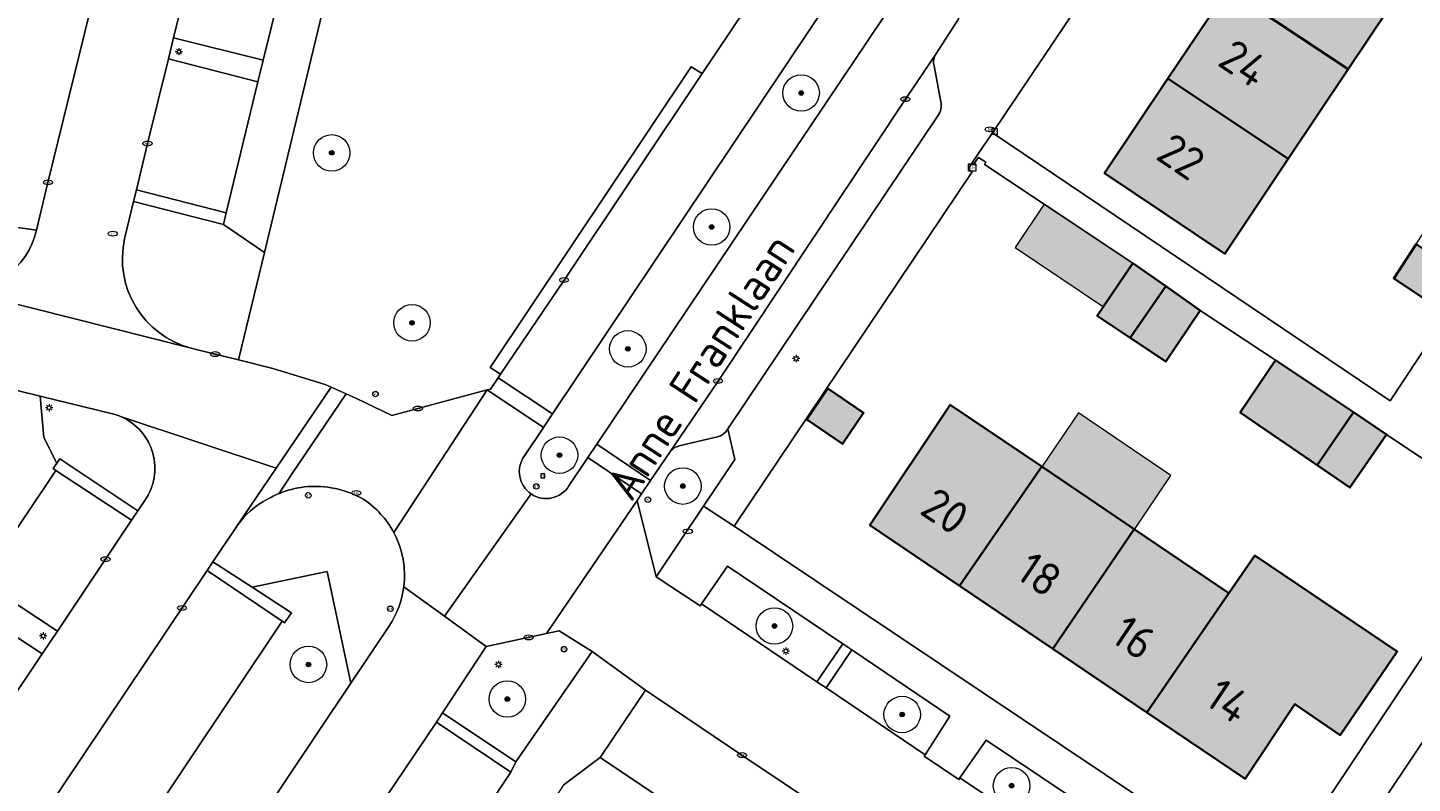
# Model space of a CAD drawing. Header units: metres. Extents: x 125349 to 128236, y 501602 to 503797.
# Tile 370 of 656: x 126726 to 126802, y 502352 to 502394. Entities that reach past the tile are written whole.
import ezdxf
from ezdxf.enums import TextEntityAlignment as Align

# ---------------------------------------------------------------- set-up
doc = ezdxf.new("R2010")
doc.units = ezdxf.units.M
doc.layers.get('0').update_dxf_attribs({"linetype": 'CONTINUOUS'})
for name, color, linetype, lineweight in [('B-WE-GR-BEPLANTING_CULTUUR_BODEMBEDEKKER-GV', 90, 'CONTINUOUS', 18), ('B-WE-GR-BEPLANTING_CULTUUR_HEESTERS-GV', 90, 'CONTINUOUS', 18), ('B-WE-GR-BOOM-S-500', 90, 'CONTINUOUS', 18), ('B-WE-GR-GROENVOORZIENING-GV', 80, 'CONTINUOUS', 18), ('B-WE-IE-MEUBILAIR-S', 7, 'CONTINUOUS', 18), ('B-WE-OG-BEBOUWING-GV', 7, 'CONTINUOUS', 35), ('B-WE-OG-BEBOUWING-T18', 10, 'CONTINUOUS', 18), ('B-WE-OG-BEBOUWING_OVERBOUWING-GV', 7, 'CONTINUOUS', 18), ('B-WE-OG-TERREIN_BEGROEID-GV', 7, 'CONTINUOUS', 18), ('B-WE-OG-TERREIN_ERF-GV', 7, 'CONTINUOUS', 18), ('B-WE-OG-TOPOGRAFIE-T18', 10, 'CONTINUOUS', 18), ('B-WE-VH-OPENVERHARDING-GV', 90, 'CONTINUOUS', 18), ('B-WE-VH-OPENVERHARDING_BETONSTRAATSTEEN-GV', 90, 'CONTINUOUS', 18)]:
    doc.layers.add(name, color=color, linetype=linetype, lineweight=lineweight)
doc.layers.add('B-WE-OG-BEBOUWING-V', color=7, linetype='CONTINUOUS', lineweight=18, true_color=0xcc646e)
doc.layers.add('B-WE-OG-BEBOUWING_OVERBOUWING-V', color=7, linetype='CONTINUOUS', lineweight=18, true_color=0xcc646e)
doc.styles.add('NLCS-ISO', font='NLCS-ISO.ttf')
doc.styles.add('NLCS-ISO-M1000-T18', font='NLCS-ISO.ttf', dxfattribs={"height": 1.8})

# ---------------------------------------------------------------- blocks, each defined once
blk = doc.blocks.new('SIE-MEUBILAIR_BORD_LOCATIEPAAL-SO')
blk.add_lwpolyline([(-0.75, -0.75), (0.75, -0.75), (0.75, 0.75), (-0.75, 0.75)], close=True)
at = {"style": 'NLCS-ISO'}
blk.add_text('lp', height=0.75, dxfattribs=at).set_placement((0.01, 0.12), align=Align.MIDDLE_CENTER)
blk = doc.blocks.new('SIE-MEUBILAIR_BORD_VERKEER-SO')
blk.add_lwpolyline([(-0.5625, -0.5625), (0.5625, -0.5625), (0.5625, 0.5625), (-0.5625, 0.5625)], close=True)
at = {"style": 'NLCS-ISO'}
blk.add_text('vb', height=0.75, dxfattribs=at).set_placement((0, 0), align=Align.MIDDLE_CENTER)
blk = doc.blocks.new('SIE-MEUBILAIR_KAST_CAI-SO')
for points in [[(-1, 1), (1, 1), (1, 0.84), (-1, 0.84)], [(-1, 0.76), (1, 0.76), (1, -1), (-1, -1)]]:
    blk.add_lwpolyline(points, close=True)
at = {"style": 'NLCS-ISO'}
blk.add_text('cai', height=0.75, dxfattribs=at).set_placement((0, 0), align=Align.MIDDLE_CENTER)
blk = doc.blocks.new('SIE-MEUBILAIR_PAAL_AFSLUITPAAL-SO')
blk.add_circle((0, 0), 0.75)
at = {"style": 'NLCS-ISO'}
blk.add_text('af', height=0.75, dxfattribs=at).set_placement((0, 0.05), align=Align.MIDDLE_CENTER)
blk = doc.blocks.new('SIE-MEUBILAIR_PAAL_LICHTMAST-SO')
for points in [[(-0.62, 0), (-1, 0)], [(-0.71, 0.71), (-0.44, 0.44)], [(0, 1), (0, 0.62)], [(0.44, 0.44), (0.71, 0.71)], [(1, 0), (0.62, 0)], [(-0.71, -0.71), (-0.44, -0.44)], [(0, -0.62), (0, -1)], [(0.44, -0.44), (0.71, -0.71)]]:
    blk.add_lwpolyline(points)
blk.add_circle((0, 0), 0.5)
blk = doc.blocks.new('SIE-MEUBILAIR_PAAL_VERKEERSBORD-SO')
blk.add_circle((0, 0), 0.75)
at = {"style": 'NLCS-ISO'}
blk.add_text('vb', height=0.75, dxfattribs=at).set_placement((0, 0.07), align=Align.MIDDLE_CENTER)
blk = doc.blocks.new('SIE-MEUBILAIR_PUT_KOLK-SO')
blk.add_ellipse((0, 0), major_axis=(1.25, 0), ratio=0.54)
at = {"style": 'NLCS-ISO'}
blk.add_text('klk', height=0.75, dxfattribs=at).set_placement((0.03, 0), align=Align.MIDDLE_CENTER)
blk = doc.blocks.new('SIE-MEUBILAIR_PUT_BRANDKRAAN-SO')
blk.add_ellipse((0, 0), major_axis=(1.25, 0), ratio=0.54)
at = {"style": 'NLCS-ISO'}
blk.add_text('bk', height=0.75, dxfattribs=at).set_placement((0.03, 0), align=Align.MIDDLE_CENTER)
blk = doc.blocks.new('SIE-MEUBILAIR_PUT_RIOOLPUT-SO')
blk.add_ellipse((0, 0), major_axis=(1.25, 0), ratio=0.54)
at = {"style": 'NLCS-ISO'}
blk.add_text('ri', height=0.75, dxfattribs=at).set_placement((-0.04, 0.07), align=Align.MIDDLE_CENTER)
blk = doc.blocks.new('SGR-BOOM_01-SO')
at = {"linetype": 'ByBlock', "lineweight": 18}
h = blk.add_hatch(color=0, dxfattribs=at)
h.dxf.hatch_style = 1
edge = h.paths.add_edge_path()
edge.add_arc((0, 0), 0.25, 0, 360)
at = {"color": 0, "linetype": 'ByBlock', "lineweight": 18}
for radius in [2, 0.25]:
    blk.add_circle((0, 0), radius, dxfattribs=at)

msp = doc.modelspace()

# ---------------------------------------------------------------- hatches: boundary and pattern name
at = {"layer": 'B-WE-OG-BEBOUWING-V'}
for points in [[(126802.122, 502396.369), (126795.506, 502400.749), (126792.136, 502395.706), (126798.737, 502391.304)], [(126792.136, 502395.706), (126788.854, 502390.795), (126795.456, 502386.393), (126798.737, 502391.304)], [(126788.854, 502390.795), (126785.385, 502385.603), (126791.982, 502381.195), (126795.456, 502386.393)], [(126802.46, 502381.722), (126801.235, 502379.834), (126804.186, 502377.883), (126805.426, 502379.745)], [(126786.929, 502380.686), (126784.979, 502377.784), (126786.789, 502376.577), (126788.742, 502379.412)], [(126790.631, 502378.084), (126788.742, 502379.412), (126786.789, 502376.577), (126788.731, 502375.282)], [(126797.042, 502369.613), (126799.033, 502372.504), (126794.753, 502375.366), (126792.822, 502372.493)], [(126769.047, 502372.106), (126771.009, 502370.768), (126772.166, 502372.465), (126770.204, 502373.802)], [(126781.933, 502369.526), (126776.914, 502372.917), (126772.511, 502366.309), (126777.429, 502362.985)], [(126799.033, 502372.504), (126797.042, 502369.613), (126798.837, 502368.375), (126800.837, 502371.277)], [(126787.012, 502366.094), (126781.933, 502369.526), (126777.429, 502362.985), (126782.542, 502359.53)], [(126787.012, 502366.094), (126782.542, 502359.53), (126787.699, 502356.045), (126792.203, 502362.586)], [(126792.203, 502362.586), (126787.699, 502356.045), (126793.083, 502352.407), (126795.815, 502356.506), (126798.294, 502354.809), (126801.426, 502359.388), (126793.621, 502364.645)]]:
    msp.add_hatch(color=256, dxfattribs=at).paths.add_polyline_path(points)
at = {"layer": 'B-WE-OG-BEBOUWING_OVERBOUWING-V'}
for points in [[(126786.929, 502380.686), (126782.068, 502383.914), (126780.472, 502381.54), (126785.316, 502378.286)], [(126781.946, 502369.517), (126787.023, 502366.087), (126789.022, 502369.045), (126783.945, 502372.475)]]:
    msp.add_hatch(color=256, dxfattribs=at).paths.add_polyline_path(points)

# ---------------------------------------------------------------- linework, layer by layer
at = {"layer": 'B-WE-GR-BEPLANTING_CULTUUR_BODEMBEDEKKER-GV', "flags": 128}
for points in [[(126756.012, 502368.473), (126757.053, 502370.024), (126757.543, 502370.753), (126773.238, 502394.129), (126770.745, 502395.762), (126755.109, 502372.413), (126754.613, 502371.672)], [(126727.011, 502373.394), (126727.221, 502371.115), (126727.934, 502369.711), (126728.1, 502369.951), (126732.375, 502367.106)], [(126730.901, 502372.439), (126727.011, 502373.394)], [(126754.613, 502371.672), (126753.566, 502370.109)], [(126763.394, 502367.353), (126765.106, 502369.908), (126764.723, 502371.604)], [(126763.994, 502371.113), (126762.048, 502370.66)], [(126761.54, 502370.325), (126760.491, 502368.771), (126759.994, 502368.036), (126759.745, 502367.667), (126760.802, 502363.485), (126763.394, 502367.353)], [(126732.375, 502367.106), (126732.76, 502367.671)], [(126737.806, 502366.266), (126737.736, 502366.163), (126736.49, 502364.311)], [(126736.49, 502364.311), (126738.644, 502362.908), (126742.759, 502363.776), (126744.051, 502357.65)], [(126744.051, 502357.65), (126746.165, 502360.81)]]:
    msp.add_lwpolyline(points, dxfattribs=at)
at = {"layer": 'B-WE-GR-BEPLANTING_CULTUUR_BODEMBEDEKKER-GV'}
for points in [[(126731.474, 502372.249, 0.048717), (126730.901, 502372.439)], [(126732.76, 502367.671, 0.470045), (126731.474, 502372.249)], [(126764.723, 502371.604, -0.239504), (126763.994, 502371.113)], [(126762.048, 502370.66, 0.150872), (126761.54, 502370.325)], [(126753.566, 502370.109, 0.424227), (126753.942, 502368.025)], [(126742.978, 502368.369, 0.141399), (126740.099, 502368.042)], [(126744.737, 502367.733, 0.089801), (126742.978, 502368.369)], [(126753.942, 502368.025, 0.424152), (126756.012, 502368.473)], [(126739.477, 502367.733, 0.121123), (126737.806, 502366.266)], [(126740.099, 502368.042, 0.033485), (126739.477, 502367.733)], [(126746.405, 502365.912, 0.125846), (126744.737, 502367.733)], [(126746.955, 502362.938, 0.15538), (126746.405, 502365.912)], [(126746.165, 502360.81, 0.115705), (126746.955, 502362.938)]]:
    msp.add_lwpolyline(points, format="xyb", dxfattribs=at)
at = {"layer": 'B-WE-GR-BEPLANTING_CULTUUR_BODEMBEDEKKER-GV', "flags": 128}
for points in [[(126771.026, 502359.808), (126764.704, 502364.063), (126763.285, 502361.997), (126769.609, 502357.733)], [(126757.275, 502359.398), (126755.483, 502360.522), (126754.774, 502360.372), (126751.464, 502359.673), (126749.079, 502356.028), (126753.106, 502353.339)], [(126770.107, 502357.398), (126775.545, 502353.732), (126776.904, 502355.852), (126771.524, 502359.473)], [(126791.05, 502343.355), (126792.434, 502345.452), (126778.887, 502354.532), (126777.452, 502352.462)]]:
    msp.add_lwpolyline(points, close=True, dxfattribs=at)
at = {"layer": 'B-WE-GR-BEPLANTING_CULTUUR_HEESTERS-GV', "flags": 128}
for points in [[(126737.063, 502382.796), (126739.311, 502381.257), (126744.802, 502404.065), (126742.555, 502404.631), (126742.266, 502403.532), (126742.141, 502403.563), (126739.245, 502391.801), (126738.944, 502390.625), (126737.215, 502383.428)], [(126744.051, 502357.65), (126742.759, 502363.776), (126738.644, 502362.908), (126740.797, 502361.505), (126740.414, 502360.96), (126740.288, 502361.045), (126721.533, 502333.03), (126721.646, 502332.956), (126729.136, 502335.356)], [(126797.365, 502341.202), (126810.214, 502360.511), (126807.943, 502362.099), (126795.066, 502342.831)]]:
    msp.add_lwpolyline(points, close=True, dxfattribs=at)
at = {"layer": 'B-WE-GR-GROENVOORZIENING-GV', "flags": 128}
for points in [[(126732.14, 502384.063), (126731.644, 502382.008)], [(126737.894, 502375.371), (126739.311, 502381.257), (126737.063, 502382.796), (126732.14, 502384.063)], [(126735.293, 502376.012), (126735.36, 502375.995), (126735.427, 502375.978), (126737.894, 502375.371)]]:
    msp.add_lwpolyline(points, dxfattribs=at)
at = {"layer": 'B-WE-GR-GROENVOORZIENING-GV'}
msp.add_lwpolyline([(126731.644, 502382.008, 0.401373), (126735.293, 502376.012)], format="xyb", dxfattribs=at)
at = {"layer": 'B-WE-OG-BEBOUWING-GV', "flags": 128}
for points in [[(126802.122, 502396.369), (126795.506, 502400.749), (126792.136, 502395.706), (126798.737, 502391.304)], [(126792.136, 502395.706), (126788.854, 502390.795), (126795.456, 502386.393), (126798.737, 502391.304)], [(126788.854, 502390.795), (126785.385, 502385.603), (126791.982, 502381.195), (126795.456, 502386.393)], [(126802.46, 502381.722), (126801.235, 502379.834), (126804.186, 502377.883), (126805.426, 502379.745)], [(126786.929, 502380.686), (126784.979, 502377.784), (126786.789, 502376.577), (126788.742, 502379.412)], [(126790.631, 502378.084), (126788.742, 502379.412), (126786.789, 502376.577), (126788.731, 502375.282)], [(126797.042, 502369.613), (126799.033, 502372.504), (126794.753, 502375.366), (126792.822, 502372.493)], [(126769.047, 502372.106), (126771.009, 502370.768), (126772.166, 502372.465), (126770.204, 502373.802)], [(126781.933, 502369.526), (126776.914, 502372.917), (126772.511, 502366.309), (126777.429, 502362.985)], [(126799.033, 502372.504), (126797.042, 502369.613), (126798.837, 502368.375), (126800.837, 502371.277)], [(126787.012, 502366.094), (126781.933, 502369.526), (126777.429, 502362.985), (126782.542, 502359.53)], [(126787.012, 502366.094), (126782.542, 502359.53), (126787.699, 502356.045), (126792.203, 502362.586)], [(126792.203, 502362.586), (126787.699, 502356.045), (126793.083, 502352.407), (126795.815, 502356.506), (126798.294, 502354.809), (126801.426, 502359.388), (126793.621, 502364.645)]]:
    msp.add_lwpolyline(points, close=True, dxfattribs=at)
at = {"layer": 'B-WE-OG-BEBOUWING_OVERBOUWING-GV', "flags": 128}
for points in [[(126786.929, 502380.686), (126782.068, 502383.914), (126780.472, 502381.54), (126785.316, 502378.286)], [(126781.946, 502369.517), (126787.023, 502366.087), (126789.022, 502369.045), (126783.945, 502372.475)]]:
    msp.add_lwpolyline(points, close=True, dxfattribs=at)
at = {"layer": 'B-WE-OG-TERREIN_BEGROEID-GV', "flags": 128}
for points in [[(126752.261, 502374.591), (126751.699, 502374.962), (126762.719, 502391.44), (126763.311, 502391.066), (126766.423, 502395.72), (126767.804, 502397.782), (126756.734, 502405.07), (126745.711, 502407.767), (126744.802, 502404.065), (126739.311, 502381.257), (126737.894, 502375.371), (126739.779, 502374.908), (126742.647, 502374.031), (126742.977, 502373.885), (126743.791, 502373.523), (126744.37, 502373.266), (126746.29, 502372.318), (126751.524, 502373.727), (126751.713, 502373.778), (126752.128, 502374.393)], [(126727.011, 502373.394), (126718.297, 502375.532), (126707.827, 502378.148), (126706.664, 502373.337), (126698.342, 502338.915), (126706.039, 502337.061), (126707.914, 502339.828), (126708.044, 502339.74), (126722.973, 502361.983), (126722.813, 502362.088), (126723.672, 502363.321), (126723.797, 502363.239), (126727.877, 502369.316), (126727.729, 502369.414), (126727.934, 502369.711), (126727.221, 502371.115)]]:
    msp.add_lwpolyline(points, close=True, dxfattribs=at)
at = {"layer": 'B-WE-OG-TERREIN_ERF-GV', "flags": 128}
for points in [[(126779.242, 502387.817), (126801.037, 502373.129), (126804.186, 502377.883), (126801.235, 502379.834), (126802.46, 502381.722), (126803.735, 502383.687), (126806.686, 502381.636), (126810.766, 502387.954), (126807.86, 502389.908), (126809.052, 502391.716), (126810.263, 502393.559), (126813.212, 502391.56), (126813.337, 502391.744), (126814.119, 502392.922), (126811.969, 502394.333), (126813.383, 502396.488), (126815.544, 502395.07), (126817.587, 502398.148), (126814.685, 502400.15), (126815.958, 502402.1), (126817.135, 502403.902), (126820.137, 502401.951), (126822.626, 502405.711), (126800.875, 502420.006)], [(126809.036, 502406.716), (126805.69, 502401.709), (126803.741, 502398.793), (126805.532, 502397.648), (126803.832, 502395.196), (126802.122, 502396.369), (126798.737, 502391.304), (126795.456, 502386.393), (126791.982, 502381.195), (126785.385, 502385.603), (126788.854, 502390.795), (126792.136, 502395.706), (126795.506, 502400.749), (126799.09, 502406.111), (126802.436, 502411.118), (126805.959, 502416.39), (126812.555, 502411.983)], [(126765.068, 502366.268), (126794.473, 502346.589), (126807.824, 502366.624), (126800.837, 502371.277), (126798.837, 502368.375), (126797.042, 502369.613), (126792.822, 502372.493), (126794.753, 502375.366), (126790.631, 502378.084), (126788.731, 502375.282), (126786.789, 502376.577), (126784.979, 502377.784), (126786.929, 502380.686), (126778.79, 502386.091), (126778.868, 502386.219), (126778.461, 502386.466), (126778.207, 502386.123), (126778.111, 502386.163), (126777.916, 502385.837), (126778.117, 502385.683)], [(126769.047, 502372.106), (126770.204, 502373.802), (126772.166, 502372.465), (126771.009, 502370.768)], [(126777.429, 502362.985), (126772.511, 502366.309), (126776.914, 502372.917), (126781.933, 502369.526), (126787.012, 502366.094), (126792.203, 502362.586), (126793.621, 502364.645), (126801.426, 502359.388), (126798.294, 502354.809), (126795.815, 502356.506), (126793.083, 502352.407), (126787.699, 502356.045), (126782.542, 502359.53)]]:
    msp.add_lwpolyline(points, close=True, dxfattribs=at)
msp.add_lwpolyline([(126804.186, 502377.883), (126801.037, 502373.129), (126779.242, 502387.817), (126778.111, 502386.163), (126778.207, 502386.123), (126778.461, 502386.466), (126778.868, 502386.219), (126778.79, 502386.091), (126786.929, 502380.686), (126788.742, 502379.412), (126790.631, 502378.084), (126794.753, 502375.366), (126799.033, 502372.504), (126800.837, 502371.277), (126807.824, 502366.624)], dxfattribs=at)
at = {"layer": 'B-WE-VH-OPENVERHARDING-GV', "flags": 128}
for points in [[(126765.068, 502366.268), (126778.117, 502385.683), (126777.916, 502385.837), (126778.111, 502386.163), (126779.242, 502387.817), (126800.875, 502420.006), (126801.805, 502421.351), (126804.624, 502425.552), (126802.091, 502427.311), (126798.859, 502422.545)], [(126791.819, 502421.915), (126774.456, 502396.039), (126773.238, 502394.129), (126757.543, 502370.753), (126760.491, 502368.771), (126761.54, 502370.325), (126764.186, 502374.217), (126774.459, 502389.668), (126776.13, 502392.141), (126777.35, 502394.028), (126785.753, 502406.577), (126795.163, 502420.521), (126798.346, 502425.375)], [(126755.109, 502372.413), (126770.745, 502395.762), (126771.959, 502397.675), (126789.322, 502423.541)], [(126731.644, 502382.008), (126732.14, 502384.063), (126732.292, 502384.695), (126732.9, 502387.236), (126734.044, 502391.871), (126734.335, 502393.023), (126736.133, 502400.378), (126737.239, 502404.923), (126734.532, 502407.834)], [(126732.16, 502404.483), (126731.449, 502401.459), (126727.443, 502385.105), (126726.806, 502382.484)], [(126767.804, 502397.782), (126766.423, 502395.72), (126763.311, 502391.066), (126755.745, 502379.753), (126752.261, 502374.591), (126752.128, 502374.393), (126755.109, 502372.413)], [(126777.35, 502394.028), (126776.13, 502392.141)], [(126776.032, 502391.491), (126776.394, 502389.527)], [(126776.243, 502388.76), (126764.723, 502371.604), (126765.106, 502369.908), (126763.394, 502367.353), (126765.068, 502366.268)], [(126735.293, 502376.012), (126722.16, 502379.319), (126721.811, 502379.402), (126719.463, 502379.961), (126707.402, 502382.911)], [(126704.15, 502379.067), (126707.827, 502378.148), (126718.297, 502375.532), (126727.011, 502373.394)], [(126722.16, 502379.319), (126735.293, 502376.012)], [(126731.474, 502372.249), (126739.957, 502369.436), (126742.977, 502373.885), (126742.647, 502374.031), (126739.779, 502374.908), (126737.894, 502375.371), (126735.427, 502375.978), (126735.36, 502375.995), (126735.293, 502376.012)], [(126740.84, 502369.142), (126743.791, 502373.523), (126742.977, 502373.885), (126739.957, 502369.436), (126737.806, 502366.266)], [(126746.405, 502365.912), (126751.524, 502373.727), (126746.29, 502372.318), (126744.37, 502373.266), (126743.791, 502373.523), (126740.84, 502369.142), (126740.099, 502368.042)], [(126753.566, 502370.109), (126754.613, 502371.672), (126751.524, 502373.727), (126746.405, 502365.912)], [(126727.011, 502373.394), (126730.901, 502372.439)], [(126753.942, 502368.025), (126749.178, 502361.328), (126751.464, 502359.673), (126754.774, 502360.372), (126759.745, 502367.667), (126759.994, 502368.036), (126757.053, 502370.024)], [(126757.053, 502370.024), (126756.012, 502368.473)], [(126740.099, 502368.042), (126740.84, 502369.142)], [(126746.955, 502362.938), (126749.178, 502361.328), (126753.942, 502368.025)], [(126807.824, 502366.624), (126794.473, 502346.589), (126765.068, 502366.268), (126763.394, 502367.353), (126760.802, 502363.485), (126763.212, 502361.89), (126763.285, 502361.997), (126764.704, 502364.063), (126771.026, 502359.808), (126771.524, 502359.473), (126776.904, 502355.852), (126775.545, 502353.732), (126775.494, 502353.653), (126777.392, 502352.376), (126777.452, 502352.462), (126778.887, 502354.532), (126792.434, 502345.452)], [(126737.067, 502338.182), (126737.905, 502339.428), (126748.741, 502355.511), (126749.079, 502356.028), (126751.464, 502359.673), (126749.178, 502361.328), (126746.955, 502362.938)], [(126746.165, 502360.81), (126744.051, 502357.65)], [(126744.051, 502357.65), (126729.136, 502335.356), (126726.808, 502331.876), (126721.554, 502324.024), (126718.96, 502320.147), (126721.214, 502318.615), (126723.951, 502316.755), (126724.604, 502317.75), (126730.654, 502328.619), (126732.533, 502331.439), (126732.915, 502332.013), (126737.067, 502338.182)], [(126784.027, 502335.914), (126757.728, 502353.582), (126755.757, 502352.102)]]:
    msp.add_lwpolyline(points, dxfattribs=at)
for points in [[(126734.335, 502393.023), (126734.044, 502391.871), (126738.944, 502390.625), (126739.245, 502391.801)], [(126755.745, 502379.753), (126763.311, 502391.066), (126762.719, 502391.44), (126751.699, 502374.962), (126752.261, 502374.591)], [(126737.063, 502382.796), (126737.215, 502383.428), (126732.292, 502384.695), (126732.14, 502384.063)], [(126754.613, 502371.672), (126755.109, 502372.413), (126752.128, 502374.393), (126751.713, 502373.778), (126751.524, 502373.727)], [(126757.543, 502370.753), (126757.053, 502370.024), (126759.994, 502368.036), (126760.491, 502368.771)], [(126727.877, 502369.316), (126732.02, 502366.585), (126732.375, 502367.106), (126728.1, 502369.951), (126727.934, 502369.711), (126727.729, 502369.414)], [(126760.802, 502363.485), (126759.745, 502367.667), (126754.774, 502360.372), (126755.483, 502360.522), (126757.275, 502359.398), (126760.204, 502357.275), (126765.499, 502353.711), (126779.304, 502344.464), (126786.502, 502339.619), (126787.861, 502338.673), (126791.05, 502343.355), (126777.452, 502352.462), (126777.392, 502352.376), (126775.494, 502353.653), (126775.545, 502353.732), (126770.107, 502357.398), (126769.609, 502357.733), (126763.285, 502361.997), (126763.212, 502361.89)], [(126736.164, 502363.826), (126740.288, 502361.045), (126740.414, 502360.96), (126740.797, 502361.505), (126738.644, 502362.908), (126736.49, 502364.311)], [(126727.965, 502360.502), (126723.797, 502363.239), (126723.672, 502363.321), (126722.813, 502362.088), (126722.973, 502361.983), (126727.117, 502359.271)], [(126797.365, 502341.202), (126795.066, 502342.831), (126807.943, 502362.099), (126810.214, 502360.511)], [(126732.732, 502321.794), (126737.317, 502324.752), (126744.431, 502335.372), (126744.496, 502335.325), (126745.053, 502336.156), (126755.757, 502352.102), (126757.728, 502353.582), (126760.204, 502357.275), (126757.275, 502359.398), (126753.106, 502353.339), (126752.822, 502352.782), (126747.282, 502344.496), (126742.03, 502336.787), (126741.174, 502335.399), (126737.076, 502329.263), (126736.641, 502328.713), (126735.075, 502326.18)], [(126770.107, 502357.398), (126771.524, 502359.473), (126771.026, 502359.808), (126769.609, 502357.733)], [(126757.728, 502353.582), (126784.027, 502335.914), (126786.502, 502339.619), (126779.304, 502344.464), (126765.499, 502353.711), (126760.204, 502357.275)], [(126753.106, 502353.339), (126749.079, 502356.028), (126748.741, 502355.511), (126752.822, 502352.782)]]:
    msp.add_lwpolyline(points, close=True, dxfattribs=at)
at = {"layer": 'B-WE-VH-OPENVERHARDING-GV'}
for points in [[(126776.13, 502392.141, 0.197082), (126776.032, 502391.491)], [(126776.394, 502389.527, -0.238833), (126776.243, 502388.76)], [(126726.806, 502382.484, -0.401077), (126722.16, 502379.319)], [(126735.293, 502376.012, -0.401373), (126731.644, 502382.008)], [(126730.901, 502372.439, -0.048717), (126731.474, 502372.249)], [(126753.942, 502368.025, -0.424227), (126753.566, 502370.109)], [(126740.099, 502368.042, -0.141399), (126742.978, 502368.369)], [(126742.978, 502368.369, -0.089801), (126744.737, 502367.733)], [(126756.012, 502368.473, -0.424152), (126753.942, 502368.025)], [(126737.806, 502366.266, -0.121123), (126739.477, 502367.733)], [(126739.477, 502367.733, -0.033485), (126740.099, 502368.042)], [(126744.737, 502367.733, -0.125846), (126746.405, 502365.912)], [(126746.405, 502365.912, -0.15538), (126746.955, 502362.938)], [(126746.955, 502362.938, -0.115705), (126746.165, 502360.81)]]:
    msp.add_lwpolyline(points, format="xyb", dxfattribs=at)
at = {"layer": 'B-WE-VH-OPENVERHARDING_BETONSTRAATSTEEN-GV', "flags": 128}
for points in [[(126734.335, 502393.023), (126739.245, 502391.801), (126742.141, 502403.563), (126737.578, 502404.686), (126737.411, 502404.738), (126737.239, 502404.923), (126736.133, 502400.378)], [(126737.215, 502383.428), (126738.944, 502390.625), (126734.044, 502391.871), (126732.9, 502387.236), (126732.292, 502384.695)], [(126727.965, 502360.502), (126732.02, 502366.585), (126727.877, 502369.316), (126723.797, 502363.239)], [(126721.533, 502333.03), (126740.288, 502361.045), (126736.164, 502363.826), (126727.213, 502350.47), (126717.375, 502335.731)], [(126708.044, 502339.74), (126712.181, 502336.931), (126714.583, 502340.496), (126723.017, 502353.14), (126727.117, 502359.271), (126722.973, 502361.983)], [(126748.741, 502355.511), (126737.905, 502339.428), (126742.03, 502336.787), (126747.282, 502344.496), (126752.822, 502352.782)]]:
    msp.add_lwpolyline(points, close=True, dxfattribs=at)
for points in [[(126721.502, 502383.241), (126726.806, 502382.484), (126727.443, 502385.105), (126731.449, 502401.459), (126732.16, 502404.483)], [(126776.13, 502392.141), (126774.459, 502389.668), (126764.186, 502374.217), (126761.54, 502370.325)], [(126726.806, 502382.484), (126721.502, 502383.241), (126710.647, 502385.844), (126710.678, 502385.967), (126709.376, 502386.271), (126708.151, 502386.557), (126703.998, 502387.526), (126696.954, 502389.171), (126696.563, 502389.262), (126696.291, 502388.205), (126691.14, 502389.435), (126690.055, 502389.694), (126681.376, 502391.767), (126681.35, 502391.773)], [(126776.394, 502389.527), (126776.032, 502391.491)], [(126764.723, 502371.604), (126776.243, 502388.76)], [(126737.806, 502366.266), (126739.957, 502369.436), (126731.474, 502372.249)], [(126762.048, 502370.66), (126763.994, 502371.113)], [(126732.76, 502367.671), (126732.375, 502367.106), (126732.02, 502366.585), (126727.965, 502360.502), (126727.117, 502359.271), (126723.017, 502353.14), (126714.583, 502340.496), (126712.181, 502336.931), (126711.352, 502335.757), (126715.494, 502332.993), (126717.019, 502335.212), (126717.375, 502335.731), (126727.213, 502350.47), (126736.164, 502363.826), (126736.49, 502364.311), (126737.736, 502366.163), (126737.806, 502366.266)]]:
    msp.add_lwpolyline(points, dxfattribs=at)
at = {"layer": 'B-WE-VH-OPENVERHARDING_BETONSTRAATSTEEN-GV'}
for points in [[(126776.032, 502391.491, -0.197082), (126776.13, 502392.141)], [(126776.243, 502388.76, 0.238833), (126776.394, 502389.527)], [(126722.16, 502379.319, 0.401077), (126726.806, 502382.484)], [(126731.474, 502372.249, -0.470045), (126732.76, 502367.671)], [(126763.994, 502371.113, 0.239504), (126764.723, 502371.604)], [(126761.54, 502370.325, -0.150872), (126762.048, 502370.66)]]:
    msp.add_lwpolyline(points, format="xyb", dxfattribs=at)

# ---------------------------------------------------------------- block references
at = {"layer": 'B-WE-GR-BOOM-S-500', "xscale": 0.5, "yscale": 0.5, "zscale": 0.5}
for p in [(126768.742, 502390.007), (126743.003, 502386.722), (126763.839, 502382.661), (126747.407, 502377.408), (126759.241, 502375.982), (126755.493, 502370.152), (126762.256, 502368.457), (126767.279, 502360.787), (126741.726, 502358.681), (126752.636, 502356.783), (126774.283, 502355.937), (126780.281, 502352.034)]:
    msp.add_blockref('SGR-BOOM_01-SO', p, dxfattribs=at)
at = {"layer": 'B-WE-IE-MEUBILAIR-S', "xscale": 0.2, "yscale": 0.2, "zscale": 0.2}
for name, p in [('SIE-MEUBILAIR_PAAL_LICHTMAST-SO', (126734.626, 502392.271)), ('SIE-MEUBILAIR_PUT_KOLK-SO', (126774.459, 502389.668)), ('SIE-MEUBILAIR_PUT_BRANDKRAAN-SO', (126779.09, 502388.012)), ('SIE-MEUBILAIR_PUT_KOLK-SO', (126732.9, 502387.236)), ('SIE-MEUBILAIR_BORD_LOCATIEPAAL-SO', (126779.356, 502387.898)), ('SIE-MEUBILAIR_KAST_CAI-SO', (126778.117, 502385.928)), ('SIE-MEUBILAIR_PUT_KOLK-SO', (126727.443, 502385.105)), ('SIE-MEUBILAIR_PUT_RIOOLPUT-SO', (126730.997, 502382.293)), ('SIE-MEUBILAIR_PUT_KOLK-SO', (126755.745, 502379.753)), ('SIE-MEUBILAIR_PUT_KOLK-SO', (126736.614, 502375.692)), ('SIE-MEUBILAIR_PAAL_LICHTMAST-SO', (126768.464, 502375.446)), ('SIE-MEUBILAIR_PAAL_VERKEERSBORD-SO', (126745.403, 502373.506)), ('SIE-MEUBILAIR_PUT_KOLK-SO', (126764.186, 502374.217)), ('SIE-MEUBILAIR_PAAL_LICHTMAST-SO', (126727.505, 502372.753)), ('SIE-MEUBILAIR_PUT_KOLK-SO', (126747.727, 502372.709)), ('SIE-MEUBILAIR_BORD_VERKEER-SO', (126754.582, 502369.021)), ('SIE-MEUBILAIR_PAAL_AFSLUITPAAL-SO', (126754.22, 502368.44)), ('SIE-MEUBILAIR_PAAL_AFSLUITPAAL-SO', (126741.719, 502367.951)), ('SIE-MEUBILAIR_PUT_KOLK-SO', (126744.357, 502368.08)), ('SIE-MEUBILAIR_PAAL_AFSLUITPAAL-SO', (126760.336, 502367.715)), ('SIE-MEUBILAIR_PUT_RIOOLPUT-SO', (126762.527, 502365.975)), ('SIE-MEUBILAIR_PUT_KOLK-SO', (126730.6, 502364.449)), ('SIE-MEUBILAIR_PUT_KOLK-SO', (126734.791, 502361.776)), ('SIE-MEUBILAIR_PAAL_AFSLUITPAAL-SO', (126746.218, 502361.733)), ('SIE-MEUBILAIR_PAAL_LICHTMAST-SO', (126727.178, 502360.241)), ('SIE-MEUBILAIR_PUT_KOLK-SO', (126753.799, 502360.163)), ('SIE-MEUBILAIR_PAAL_VERKEERSBORD-SO', (126755.747, 502359.517)), ('SIE-MEUBILAIR_PAAL_LICHTMAST-SO', (126767.909, 502359.411)), ('SIE-MEUBILAIR_PAAL_LICHTMAST-SO', (126752.143, 502358.683)), ('SIE-MEUBILAIR_PUT_KOLK-SO', (126765.499, 502353.711))]:
    msp.add_blockref(name, p, dxfattribs=at)

# ---------------------------------------------------------------- texts
at = {"layer": 'B-WE-OG-BEBOUWING-T18', "style": 'NLCS-ISO-M1000-T18'}
for s, rotation, p in [('24', 326.2, (126793.017, 502391.636)), ('22', 326.1, (126789.584, 502386.523)), ('20', 326.2, (126776.636, 502367.085)), ('18', 326.2, (126781.813, 502363.62)), ('16', 326.2, (126786.991, 502360.154)), ('14', 326.2, (126792.169, 502356.689))]:
    msp.add_text(s, height=1.8, rotation=rotation, dxfattribs=at).set_placement(p, align=Align.MIDDLE)
at = {"layer": 'B-WE-OG-TOPOGRAFIE-T18', "style": 'NLCS-ISO-M1000-T18'}
msp.add_text('Anne Franklaan', height=1.8, rotation=57, dxfattribs=at).set_placement((126763.216, 502375), align=Align.MIDDLE)

doc.saveas('drawing.dxf')
